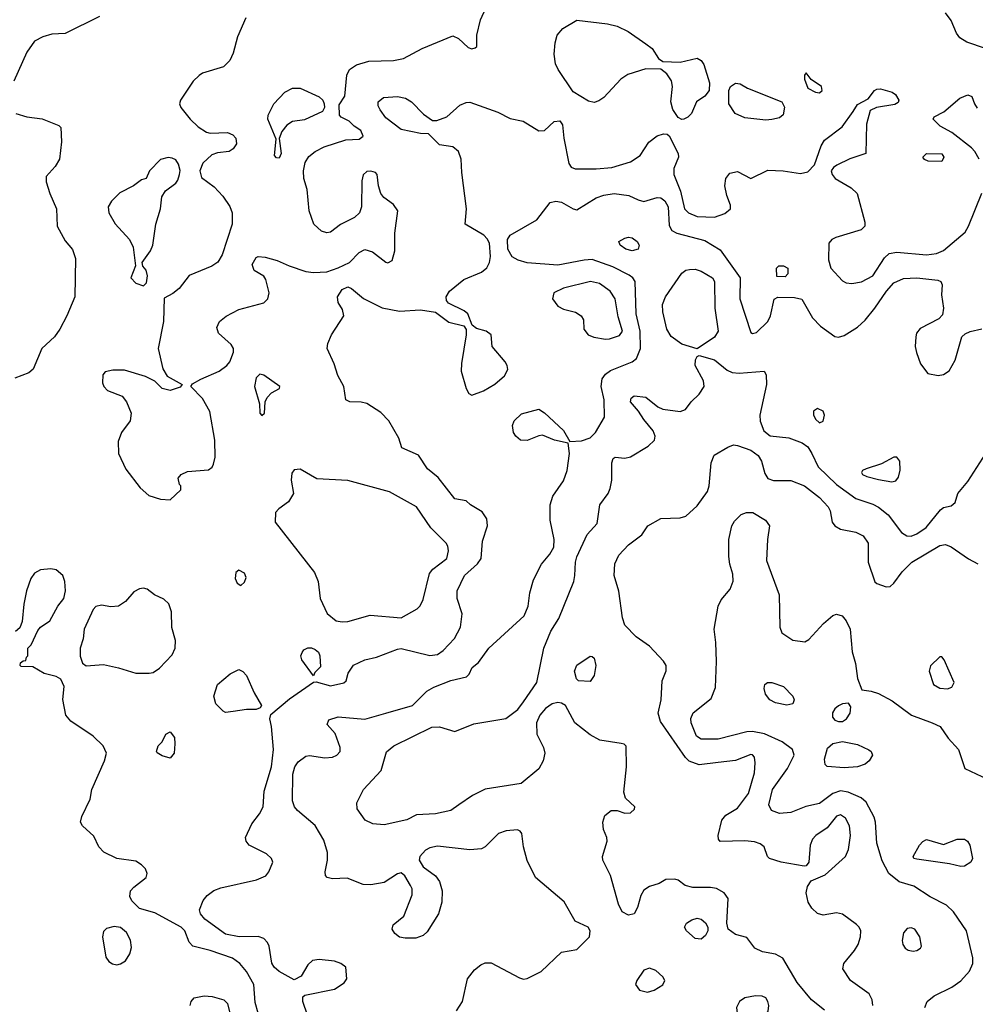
# Model space of a CAD drawing. Extents: x 1173029 to 1307123, y 522559 to 678521.
# Tile 470 of 623: x 1217687 to 1222691, y 612821 to 617976. Entities that reach past the tile are written whole.
import ezdxf

# ---------------------------------------------------------------- set-up
doc = ezdxf.new("R2010")
doc.units = 0

msp = doc.modelspace()

# ---------------------------------------------------------------- linework, layer by layer
at = {"layer": '0CON10XD'}
for points in [[(1218475, 615462.5), (1218530, 615515), (1218530, 615535), (1218523, 615543), (1218517.5, 615575), (1218532.5, 615595), (1218565, 615610), (1218675, 615618.8), (1218695, 615633.3), (1218702.1, 615647.9), (1218710.5, 615685), (1218709.5, 615775), (1218683.3, 615925), (1218645, 615992), (1218582.5, 616055), (1218591.2, 616068.8), (1218635, 616094.2), (1218731.2, 616135), (1218772, 616165), (1218787.1, 616185), (1218805.8, 616235), (1218807.1, 616255), (1218794.2, 616275), (1218727.5, 616335), (1218720, 616365), (1218733.3, 616395), (1218767.3, 616422.7), (1218835, 616458), (1218965, 616492.5), (1218985.7, 616514.3), (1218994, 616545), (1218976.2, 616615), (1218965, 616633.3), (1218915, 616662.5), (1218904, 616694), (1218925, 616731.2), (1218935, 616735.8), (1218972.1, 616732.1), (1219035, 616715.5), (1219097.2, 616687.2), (1219185, 616657.9), (1219225, 616651.5), (1219295, 616655.4), (1219355, 616675.9), (1219413.3, 616705), (1219465, 616756.2), (1219495, 616771.8), (1219535, 616761.1), (1219605, 616706.2), (1219615, 616703.3), (1219637.5, 616715), (1219650.8, 616765), (1219652.1, 616857.9), (1219666.7, 616975), (1219645, 617008.8), (1219594.4, 617044.4), (1219578.8, 617065), (1219566.2, 617105), (1219558.8, 617165), (1219550, 617175), (1219525, 617182.9), (1219505, 617180.6), (1219485, 617163.8), (1219478, 617132), (1219477.3, 616995), (1219466.2, 616965), (1219440.2, 616939.8), (1219367.4, 616902.6), (1219315, 616862.5), (1219295, 616859.5), (1219267.6, 616867.6), (1219226.9, 616905), (1219203.3, 616975), (1219193, 617087), (1219174.4, 617145), (1219172.9, 617185), (1219181.2, 617228.8), (1219200.3, 617259.7), (1219233.8, 617285), (1219280.9, 617309.1), (1219395, 617346), (1219465, 617350), (1219486, 617365), (1219473.3, 617395), (1219438.3, 617418.3), (1219412.5, 617445), (1219370, 617465), (1219362.5, 617475), (1219360.7, 617529.3), (1219388.8, 617575), (1219400, 617685), (1219414, 617715), (1219450.6, 617739.4), (1219515, 617757.8), (1219645, 617761.5), (1219697.4, 617772.6), (1219795.4, 617824.6), (1219955, 617891.2), (1219985, 617876.7), (1220035, 617830), (1220055, 617822.5), (1220071.7, 617828.3), (1220080, 617835), (1220080, 617895), (1220099.4, 617975), (1220128, 618035)], [(1218105, 617992), (1217925, 617903.3), (1217855, 617900), (1217807.5, 617885), (1217765, 617863.8), (1217724.4, 617805), (1217655.6, 617654.4)], [(1218871.5, 617985), (1218826.7, 617885), (1218805, 617800), (1218787.8, 617762.2), (1218755, 617729.2), (1218644.2, 617695.8), (1218625.9, 617684.1), (1218595, 617653.8), (1218529.4, 617555), (1218524.4, 617535), (1218530, 617515), (1218579.4, 617455), (1218621.9, 617415), (1218665, 617386.7), (1218685, 617381.4), (1218775, 617384.4), (1218802.6, 617372.6), (1218819.2, 617355), (1218822, 617325), (1218805, 617300), (1218784.1, 617285.9), (1218722.3, 617277.7), (1218692.5, 617267.5), (1218645.9, 617224.1), (1218630.8, 617185), (1218639.7, 617149.7), (1218705, 617100), (1218751.1, 617051.1), (1218787.8, 616997.8), (1218799.4, 616965), (1218799.4, 616905), (1218748, 616745), (1218725, 616706), (1218693.8, 616685), (1218574.1, 616635.9), (1218522.4, 616567.6), (1218488.7, 616541.3), (1218443, 616517), (1218439.4, 616395), (1218411.9, 616255), (1218436.9, 616146.9), (1218459.7, 616109.7), (1218537.5, 616065), (1218527.7, 616052.3), (1218475, 616034.4), (1218432.5, 616045), (1218395, 616083.8), (1218345, 616108), (1218235, 616140), (1218175, 616140), (1218135, 616132.5), (1218123, 616117), (1218120, 616075), (1218127.5, 616055), (1218147.5, 616035), (1218224.2, 616004.2), (1218246.2, 615975), (1218270, 615915), (1218266.2, 615875), (1218219.2, 615815), (1218203, 615767), (1218204.4, 615704.4), (1218242.6, 615622.6), (1218317.5, 615525), (1218364, 615485), (1218424, 615466), (1218475, 615462.5)], [(1221155, 617452.5), (1221135, 617464), (1221107.8, 617505), (1221097.1, 617545), (1221105.4, 617625), (1221100, 617655), (1221075, 617692), (1221045, 617716.2), (1220965, 617719.1), (1220871.9, 617688.1), (1220835, 617664.4), (1220745, 617567.9), (1220719.9, 617550.1), (1220695, 617541.5), (1220665, 617549.6), (1220585, 617598.7), (1220506, 617715), (1220493.3, 617745), (1220486.5, 617795), (1220490.8, 617855), (1220500.9, 617895), (1220530.4, 617929.6), (1220605, 617972.3), (1220765.5, 617954.5), (1220815, 617942.1), (1220872.9, 617912.9), (1220965, 617849.3), (1220998.5, 617825), (1221032.5, 617772.5), (1221055, 617756), (1221145, 617753.1), (1221235, 617774.3), (1221255, 617761.4), (1221270.2, 617740.2), (1221299.6, 617645), (1221297.5, 617605), (1221275.3, 617574.7), (1221231.4, 617545), (1221204.2, 617485), (1221185.5, 617464.5), (1221165, 617454.2), (1221155, 617452.5)], [(1222744.6, 617824.6), (1222647.6, 617857.6), (1222610.9, 617880.9), (1222591.8, 617905), (1222565, 617971.2), (1222535, 618011.2)], [(1221875, 617593.3), (1221890, 617605), (1221886.2, 617625), (1221832, 617662), (1221805, 617697.5), (1221797.5, 617685), (1221796.7, 617665), (1221815, 617617.5), (1221855, 617596.7), (1221875, 617593.3)], [(1219193.3, 612765), (1219170, 612835), (1219170, 612860), (1219180.8, 612869.2), (1219335, 612900.5), (1219386.4, 612933.6), (1219400, 612955), (1219394, 613015), (1219368.8, 613035), (1219335, 613046.9), (1219254.7, 613055.3), (1219220.4, 613049.6), (1219195, 613028.1), (1219161.2, 612968.8), (1219125, 612950), (1219045, 612992.9), (1219019.5, 613015), (1219006.9, 613036.9), (1218993.5, 613125), (1218985.3, 613145.3), (1218965.8, 613165), (1218935, 613175.5), (1218836, 613174), (1218765, 613188.5), (1218657.2, 613267.2), (1218632.9, 613295), (1218627.9, 613315), (1218648.5, 613365), (1218669.5, 613390.5), (1218703.2, 613416.8), (1218739.4, 613430.6), (1218927.8, 613472.2), (1218975, 613494.4), (1218991.4, 613515), (1219012, 613565), (1219006, 613585), (1218978.5, 613608.5), (1218889.2, 613655), (1218872.9, 613675), (1218870, 613695), (1218902.5, 613765), (1218942.6, 613817.4), (1218961.8, 613855), (1218967.2, 613937.2), (1219005.7, 614064.3), (1219015.3, 614155), (1219005.6, 614275), (1218996.2, 614315), (1219001.7, 614338.3), (1219100.2, 614419.8), (1219225, 614507.5), (1219239.3, 614509.3), (1219315, 614488.9), (1219385, 614504.2), (1219396.7, 614515), (1219406.7, 614555), (1219435, 614596), (1219495, 614624.2), (1219555, 614639.2), (1219665, 614680.6), (1219685, 614683.1), (1219835, 614646.9), (1219875, 614653.1), (1219905, 614673.6), (1219963.7, 614736.3), (1219994.7, 614795.3), (1220003.3, 614865), (1219977.2, 614945), (1219977.3, 614985), (1220016.6, 615065), (1220085, 615127.7), (1220103.8, 615155), (1220111.2, 615245), (1220135.8, 615325), (1220132.3, 615362.3), (1220108.8, 615398.8), (1220047.5, 615435), (1220025, 615457.5), (1219965, 615468), (1219878.5, 615578.5), (1219822, 615625), (1219775, 615696.2), (1219687.5, 615735), (1219672, 615785), (1219620, 615875), (1219578.3, 615918.3), (1219505, 615966.4), (1219475, 615973.8), (1219415, 615975.7), (1219394.2, 615985), (1219384.3, 616055), (1219353.4, 616113.4), (1219334.2, 616174.2), (1219296.9, 616255), (1219299.7, 616280.3), (1219320, 616325), (1219384.5, 616425), (1219377.8, 616457.8), (1219355.5, 616495), (1219350.5, 616525), (1219375, 616562.9), (1219405, 616577.7), (1219425, 616567.9), (1219486.5, 616516.5), (1219585, 616466.5), (1219675, 616449.4), (1219785, 616456.9), (1219864.3, 616444.3), (1219935, 616392.5), (1220012.5, 616372.5), (1220024.1, 616354.1), (1220025.8, 616325.8), (1220000, 616175), (1219998.7, 616135), (1220025, 616044), (1220038.7, 616018.7), (1220055, 616010), (1220115, 616032.9), (1220175, 616068.1), (1220225, 616111.4), (1220243.3, 616145), (1220240.5, 616165), (1220228.9, 616185), (1220161.4, 616265), (1220155, 616326), (1220130, 616345), (1220078.8, 616358.8), (1220057.1, 616377.1), (1220034, 616435), (1220015, 616450.8), (1219932.1, 616492.1), (1219922, 616505), (1219920.6, 616525), (1219937.8, 616555), (1220012.9, 616615), (1220106, 616654), (1220133.5, 616676.5), (1220147.9, 616705), (1220152.9, 616735), (1220146.7, 616805), (1220135, 616828.2), (1220116.7, 616846.7), (1220020, 616905), (1220027.3, 616985), (1220001.5, 617175), (1219999.5, 617245), (1219984.4, 617285), (1219955, 617310), (1219885, 617320), (1219827.5, 617377.5), (1219785, 617380), (1219685, 617401.1), (1219605, 617461.1), (1219575, 617502.9), (1219564.6, 617525), (1219564.6, 617545), (1219592, 617568), (1219665, 617573.9), (1219708, 617565), (1219739.2, 617545), (1219800.9, 617480.9), (1219848.3, 617448.3), (1219871.7, 617448.3), (1219923.6, 617466.4), (1219991.7, 617528.3), (1220025, 617542.5), (1220045, 617544.3), (1220191.1, 617491.1), (1220255, 617458.1), (1220323.8, 617445), (1220405, 617393.1), (1220435, 617395.7), (1220485, 617443.1), (1220515, 617446.9), (1220529.1, 617425), (1220536.8, 617355), (1220563.1, 617223.1), (1220574.2, 617204.2), (1220595.6, 617195.6), (1220705, 617194.7), (1220787.6, 617202.4), (1220885, 617230.8), (1220935.7, 617265), (1220980.8, 617335), (1221025, 617366.7), (1221058.8, 617378.8), (1221076.9, 617376.9), (1221087.9, 617367.9), (1221135.6, 617275), (1221136.7, 617255), (1221113.2, 617196.8), (1221112.4, 617165), (1221147.3, 617077.3), (1221169.1, 616985), (1221190, 616965), (1221235, 616944.6), (1221325, 616942.1), (1221379.5, 616960.5), (1221410, 616985), (1221410, 617005), (1221389.2, 617055), (1221380, 617105), (1221384, 617145), (1221405, 617172), (1221445, 617180), (1221515, 617144.2), (1221605, 617187.8), (1221685, 617184.5), (1221775, 617170.5), (1221815, 617179.4), (1221848.6, 617215), (1221884.5, 617315.5), (1221901.4, 617345), (1221994.8, 617415.2), (1222052.1, 617495), (1222075, 617531.9), (1222129.6, 617560.4), (1222164, 617605), (1222175, 617611.2), (1222195, 617613.8), (1222255, 617596.2), (1222273.9, 617583.9), (1222290, 617555), (1222287.3, 617542.7), (1222269.3, 617530.7), (1222174.4, 617515.6), (1222140.5, 617499.5), (1222121.7, 617428.3), (1222117.5, 617275), (1222033.7, 617246.3), (1221966, 617214), (1221947.8, 617202.2), (1221936.9, 617185), (1221941.1, 617165), (1221958.1, 617145), (1222041.1, 617095), (1222071.8, 617065), (1222112.2, 616915), (1222112.5, 616895), (1222093.7, 616876.3), (1221960, 616835), (1221940, 616825), (1221923.8, 616805), (1221922.3, 616717.7), (1221934, 616675), (1221995, 616608), (1222015, 616597.5), (1222044.5, 616594.5), (1222095, 616603.8), (1222154.4, 616635), (1222215, 616729.2), (1222239.3, 616750.7), (1222280.9, 616759.1), (1222435, 616744.6), (1222487.6, 616752.4), (1222525, 616767.8), (1222637.2, 616862.8), (1222655.8, 616894.2), (1222725, 617067.5)], [(1219045, 617250), (1219031.7, 617251.7), (1219021.2, 617265), (1219029.3, 617349.3), (1218986, 617455), (1218988, 617475), (1219018, 617535), (1219074.5, 617595.5), (1219115, 617617.1), (1219155, 617617.1), (1219255, 617572), (1219274.1, 617554.1), (1219281.2, 617535), (1219283.3, 617515), (1219272.5, 617495), (1219178.3, 617451.7), (1219115, 617442.5), (1219085, 617424), (1219059.1, 617390.9), (1219046.1, 617353.9), (1219056, 617275), (1219045, 617250)], [(1221595, 617449.2), (1221485, 617461.4), (1221433.3, 617485), (1221400.8, 617535), (1221400, 617605), (1221408.8, 617625), (1221435, 617642.5), (1221460.5, 617640.5), (1221497.5, 617617.5), (1221677.5, 617545), (1221692.3, 617517.7), (1221685, 617477.5), (1221665, 617461.2), (1221625, 617452.5), (1221595, 617449.2)], [(1222710.6, 617245), (1222689.4, 617285), (1222670.8, 617305), (1222568.8, 617385), (1222507.6, 617417.6), (1222471.2, 617455), (1222475, 617466.2), (1222527.2, 617492.8), (1222610, 617565), (1222652.5, 617582.5), (1222673.6, 617573.6), (1222686.2, 617535), (1222701.7, 617511.7)], [(1217667.5, 617485), (1217725, 617466.2), (1217805, 617456.2), (1217891.7, 617421.7), (1217901.7, 617411.7), (1217905.7, 617335.7), (1217895.3, 617244.7), (1217873.3, 617206.7), (1217826.2, 617155), (1217826.1, 617126.1), (1217844.2, 617065), (1217879.2, 616985), (1217884, 616895), (1217925, 616817.5), (1217962.7, 616772.7), (1217980, 616725), (1217975.9, 616524.1), (1217934.4, 616425), (1217897.5, 616355), (1217870, 616315), (1217802.2, 616255), (1217756.7, 616146.7), (1217735, 616126.9), (1217661.8, 616098.2)], [(1218335, 616582.5), (1218351.7, 616598.3), (1218356.2, 616635), (1218350, 616665), (1218332.5, 616685), (1218327.5, 616705), (1218371.2, 616765), (1218383.8, 616795), (1218400.6, 616905), (1218424.4, 616985), (1218431.2, 617048.8), (1218450.3, 617079.7), (1218505, 617120), (1218515.8, 617135), (1218524.3, 617165), (1218526.8, 617186.8), (1218519.1, 617219.1), (1218505, 617241.2), (1218485, 617250.8), (1218465, 617254), (1218425, 617243.3), (1218367.5, 617185), (1218350, 617145), (1218325, 617136.7), (1218283.3, 617105), (1218211.1, 617068.9), (1218166.9, 617025), (1218150.9, 616995), (1218153.6, 616965), (1218187.6, 616907.6), (1218262.5, 616825), (1218282, 616785), (1218293, 616687), (1218268.8, 616625), (1218295, 616596.7), (1218335, 616582.5)], [(1222515, 617233.8), (1222445, 617234.3), (1222425, 617243.8), (1222416.2, 617255), (1222435.8, 617274.2), (1222515, 617273.3), (1222526, 617255), (1222515, 617233.8)], [(1219975, 612786.2), (1220005.8, 612835), (1220031.8, 612955), (1220068.9, 613001.1), (1220102.3, 613027.7), (1220125, 613038.5), (1220155, 613038.5), (1220305, 612960.5), (1220325, 612953.3), (1220345, 612955.6), (1220417.9, 612992.1), (1220525, 613093.3), (1220605, 613107.5), (1220670, 613175), (1220673.8, 613205), (1220663.3, 613225), (1220595, 613255.8), (1220537.7, 613357.7), (1220388.6, 613485), (1220343.9, 613573.9), (1220325.6, 613645), (1220315.7, 613715.7), (1220307.7, 613727.7), (1220293.9, 613733.9), (1220235, 613728.5), (1220195, 613715.6), (1220125, 613646), (1220105, 613635.8), (1220045, 613630.5), (1219875, 613649.2), (1219835, 613640.9), (1219811.2, 613628.8), (1219782.5, 613595), (1219779.2, 613575), (1219800.2, 613540.2), (1219863.7, 613493.7), (1219884.6, 613464.6), (1219899.2, 613415), (1219897.8, 613355), (1219880.4, 613295), (1219820.1, 613199.9), (1219799.4, 613180.6), (1219762.1, 613167.9), (1219705, 613166.8), (1219675, 613172.3), (1219651.5, 613191.5), (1219637.8, 613215), (1219643.3, 613236.7), (1219698.4, 613281.6), (1219741.9, 613395), (1219741.4, 613425), (1219733.4, 613443.4), (1219704.3, 613494.3), (1219685, 613508.8), (1219665, 613504), (1219595, 613459.4), (1219525, 613446.9), (1219485, 613448.6), (1219401.3, 613481.3), (1219325, 613477.3), (1219296.2, 613485), (1219287.5, 613495), (1219285.7, 613515), (1219298.5, 613575), (1219299.5, 613615), (1219280.2, 613680.2), (1219235, 613757.1), (1219141.1, 613835), (1219125.5, 613855), (1219115.4, 613885.4), (1219117.9, 614025), (1219127.5, 614065), (1219145, 614090.8), (1219185, 614119.2), (1219205, 614124.4), (1219285, 614111.5), (1219325, 614114.5), (1219348, 614125), (1219365.8, 614145), (1219365.8, 614165), (1219339.4, 614239.4), (1219296.7, 614285), (1219305, 614310), (1219355, 614325.6), (1219495, 614313.5), (1219604.3, 614345.7), (1219744.7, 614385.3), (1219819.7, 614460.3), (1219855, 614482.1), (1219945, 614515.5), (1220027.5, 614535), (1220040.7, 614549.3), (1220056.7, 614585), (1220090, 614610), (1220144.2, 614685), (1220328.2, 614855), (1220349.1, 614905), (1220358.5, 614975), (1220377.2, 615042.8), (1220418.6, 615125), (1220463, 615177), (1220484.4, 615215), (1220486.2, 615255), (1220465.4, 615355), (1220465.5, 615435), (1220478.6, 615481.4), (1220535, 615561.5), (1220553.9, 615616.1), (1220565.4, 615705.4), (1220559.3, 615759.3), (1220486.7, 615775), (1220425, 615800), (1220405, 615797.5), (1220345, 615772.9), (1220310, 615775), (1220284.4, 615795), (1220273.3, 615815), (1220268.3, 615851.7), (1220275.7, 615875), (1220315, 615911.5), (1220405, 615936.2), (1220435, 615918), (1220533.8, 615825), (1220567.5, 615767.5), (1220629.3, 615770.7), (1220675, 615785.7), (1220702.9, 615815), (1220750, 615895), (1220747.3, 615985), (1220732.2, 616055), (1220737.5, 616095), (1220755, 616120), (1220781.3, 616138.7), (1220894.8, 616185.2), (1220917.3, 616202.7), (1220938.1, 616255), (1220935.7, 616345.7), (1220915.5, 616435), (1220909.3, 616605), (1220897.3, 616625), (1220878.1, 616638.1), (1220792.6, 616682.6), (1220685, 616720), (1220642.7, 616717.3), (1220505, 616689.7), (1220345, 616703.5), (1220297.2, 616717.2), (1220265, 616734.2), (1220242.5, 616775), (1220242.1, 616825), (1220255, 616848), (1220395, 616927.1), (1220465, 617018.5), (1220494.1, 617025.9), (1220525, 617021.1), (1220585, 616986), (1220605, 616980.8), (1220705, 617042.1), (1220745, 617056.4), (1220800, 617065), (1220877.5, 617055), (1220925, 617031.9), (1220955, 617024.5), (1221025, 617045.4), (1221045, 617043.8), (1221065, 617027.3), (1221082, 616995), (1221088.5, 616898.5), (1221102.3, 616872.3), (1221128.4, 616858.4), (1221275, 616819.7), (1221355, 616771.1), (1221460.6, 616625), (1221457.5, 616515), (1221515, 616337.5), (1221525, 616333.3), (1221545, 616338.6), (1221604.2, 616395), (1221618.9, 616425), (1221638.3, 616511.7), (1221657, 616523), (1221745, 616521.2), (1221782.3, 616512.3), (1221837.9, 616415), (1221881.1, 616371.1), (1221955, 616316.5), (1221975, 616313.6), (1222005, 616322.3), (1222075, 616365.3), (1222115, 616401.8), (1222165.6, 616465), (1222225.5, 616555), (1222265, 616598.5), (1222315, 616620.8), (1222385, 616623.8), (1222495, 616611.4), (1222510, 616605), (1222517.3, 616587.3), (1222513.3, 616535), (1222524.4, 616465), (1222518.9, 616431.1), (1222500.2, 616409.8), (1222401.7, 616358.3), (1222384, 616335), (1222380, 616315), (1222375.7, 616265), (1222382.6, 616232.6), (1222405, 616173.8), (1222443.4, 616123.4), (1222496.8, 616113.2), (1222525, 616118.6), (1222555, 616137.5), (1222586, 616194), (1222621.4, 616315), (1222638.3, 616331.7), (1222663.8, 616343.8)], [(1220895, 616765.7), (1220861.2, 616775), (1220832, 616795), (1220823.8, 616815), (1220855, 616831.9), (1220875, 616836.7), (1220895, 616832.9), (1220920, 616815), (1220931.2, 616795), (1220925, 616773.8), (1220895, 616765.7)], [(1221695, 616630), (1221651.7, 616631.7), (1221650, 616675), (1221663, 616687), (1221687, 616687), (1221710, 616675), (1221710, 616645), (1221695, 616630)], [(1221235, 616253.3), (1221155, 616276.8), (1221097.8, 616317.8), (1221075.4, 616355), (1221054.3, 616445.7), (1221052.9, 616485), (1221068.9, 616525), (1221155, 616648.6), (1221175, 616664.4), (1221195, 616668.5), (1221225, 616668.8), (1221255, 616659.6), (1221314.4, 616625), (1221325.4, 616604.6), (1221327.9, 616465), (1221345.4, 616344.6), (1221325, 616313.3), (1221235, 616253.3)], [(1220755, 616302.5), (1220775, 616304.4), (1220827.8, 616322.2), (1220844.3, 616345), (1220820.2, 616420.2), (1220804.4, 616515), (1220779.4, 616555), (1220724, 616595), (1220675.4, 616605.4), (1220535, 616570.8), (1220484.4, 616545), (1220476.9, 616515), (1220505.8, 616475), (1220535, 616459.4), (1220596.7, 616445), (1220628, 616425), (1220640, 616405), (1220642, 616355), (1220664, 616325), (1220693.6, 616313.6), (1220755, 616302.5)], [(1222663.8, 616343.8), (1222725, 616356.7)], [(1221900.7, 612790.7), (1221833.3, 612845), (1221757.8, 612935), (1221682.9, 613062.9), (1221645, 613084.3), (1221577.5, 613095), (1221536.2, 613115), (1221495, 613170), (1221435, 613185.7), (1221397.1, 613215), (1221390, 613245), (1221397.1, 613375), (1221376.4, 613405), (1221335, 613426.7), (1221305, 613432.3), (1221212, 613432), (1221172.2, 613442.2), (1221135, 613471.2), (1221117, 613477), (1221070, 613475), (1221035.9, 613454.1), (1220985, 613438.1), (1220955, 613418.1), (1220939.1, 613390.9), (1220922.3, 613327.7), (1220904.7, 613295.3), (1220875, 613288.2), (1220842.2, 613305), (1220822.1, 613345), (1220781.5, 613495), (1220740, 613575), (1220738.6, 613595), (1220762.5, 613675), (1220760.8, 613695), (1220743.9, 613736.1), (1220740, 613775), (1220750.8, 613809.2), (1220785, 613836.2), (1220815, 613836.2), (1220855, 613821.2), (1220885.8, 613824.2), (1220907.1, 613842.9), (1220908, 613855), (1220860, 613900), (1220851.3, 613931.3), (1220863.7, 614063.7), (1220862.5, 614172.5), (1220852.5, 614182.5), (1220836.2, 614186.2), (1220725, 614203.8), (1220675, 614230.9), (1220593.8, 614293.8), (1220544.7, 614384.7), (1220525, 614397.9), (1220505, 614401.8), (1220475, 614394.5), (1220440.8, 614369.2), (1220410.8, 614335), (1220394, 614295), (1220395.7, 614235), (1220429.1, 614165), (1220437.1, 614135), (1220427.3, 614095), (1220405, 614054.3), (1220313.3, 613976.7), (1220125, 613947.3), (1220058.8, 613915), (1219986, 613865), (1219945, 613835.8), (1219865, 613818.6), (1219765, 613813.3), (1219715, 613787.5), (1219595, 613760.5), (1219536.4, 613766.4), (1219495.5, 613785.5), (1219454.4, 613845), (1219452.5, 613875), (1219487.8, 613945), (1219580, 614045), (1219607.6, 614142.4), (1219646, 614174), (1219845, 614272.5), (1219885, 614274.5), (1219965, 614248.6), (1220065, 614289.1), (1220232.1, 614317.9), (1220295.5, 614364.5), (1220325.8, 614405), (1220395.6, 614505), (1220432.5, 614685), (1220468.6, 614775), (1220509.4, 614840.6), (1220588, 615035), (1220594.7, 615065), (1220596.8, 615135), (1220605, 615164), (1220658.8, 615281.2), (1220711.7, 615338.3), (1220724.2, 615435), (1220768.6, 615495), (1220779.3, 615520.7), (1220787.1, 615565), (1220788, 615655), (1220795, 615677.5), (1220805, 615686), (1220855, 615680), (1220885, 615687.5), (1220977.4, 615742.6), (1221011.1, 615775), (1221015.5, 615795), (1221005, 615824), (1220955, 615882.5), (1220927, 615927), (1220885.8, 615975), (1220889.2, 615995), (1220905, 616005.7), (1220965, 615999.1), (1221029.1, 615949.1), (1221055, 615936.7), (1221145, 615924.2), (1221173.8, 615935), (1221202.5, 615975), (1221245.3, 616014.7), (1221271.5, 616055), (1221267.5, 616085), (1221224.5, 616165), (1221225.8, 616195), (1221235, 616212.5), (1221245, 616217.5), (1221325, 616194.4), (1221390.9, 616140.9), (1221418.3, 616128.3), (1221455, 616124.7), (1221585, 616136.2), (1221595.8, 616115.8), (1221597.1, 616065), (1221562, 615905), (1221564.2, 615874.2), (1221583.8, 615823.8), (1221616.9, 615796.9), (1221715, 615786), (1221785, 615760.5), (1221815, 615739.1), (1221835, 615704.5), (1221868.4, 615635), (1221965, 615542.2), (1222065, 615468.2), (1222155, 615440), (1222185, 615423.8), (1222234.2, 615384.2), (1222305, 615290.9), (1222333.2, 615273.2), (1222355, 615271.3), (1222385, 615283.3), (1222433.7, 615316.3), (1222509.7, 615410.3), (1222525, 615421.2), (1222565, 615431.2), (1222585, 615447.5), (1222600, 615495), (1222651.5, 615558.5), (1222745.7, 615705)], [(1218955, 615903.3), (1218968.8, 615915), (1218972, 615975), (1218982.4, 615997.6), (1219005, 616022), (1219046.7, 616045), (1219050, 616055), (1218965, 616114.3), (1218945, 616120), (1218925, 616100), (1218916.7, 616055), (1218942, 615965), (1218943.8, 615915), (1218955, 615903.3)], [(1221875, 615864.3), (1221895, 615873.8), (1221902, 615905), (1221895, 615926.7), (1221865, 615940), (1221843.9, 615926.1), (1221843.8, 615906.2), (1221855, 615883.8), (1221875, 615864.3)], [(1221175, 615377.1), (1221235, 615431.4), (1221288.9, 615505), (1221297.8, 615535), (1221307.1, 615655), (1221324, 615695), (1221395, 615738), (1221425, 615749.2), (1221445, 615745.7), (1221515, 615722.1), (1221553.8, 615693.8), (1221571.1, 615665), (1221589.1, 615599.1), (1221605, 615574.4), (1221635, 615563.3), (1221725, 615563.1), (1221797.5, 615535), (1221875, 615474.4), (1221921.1, 615425), (1221930.6, 615405), (1221940.8, 615345), (1221955.7, 615325.7), (1221985, 615308), (1222065, 615293.3), (1222103.9, 615273.9), (1222129.4, 615235), (1222130.4, 615135), (1222165, 615033.3), (1222175, 615023.8), (1222225, 615006.2), (1222245, 615008.8), (1222264, 615025), (1222308.9, 615085), (1222359.4, 615135), (1222505, 615222.7), (1222535, 615228.5), (1222565, 615215.4), (1222655, 615152.5), (1222705, 615127.8)], [(1222254.2, 615555.8), (1222275, 615562), (1222289.7, 615580.3), (1222297.9, 615617.9), (1222296, 615665), (1222280, 615685), (1222265, 615686), (1222200, 615650), (1222118.8, 615625), (1222100, 615615), (1222096, 615605), (1222101.2, 615595), (1222123.3, 615585), (1222185, 615568.5), (1222254.2, 615555.8)], [(1219375, 614822.5), (1219405, 614824.2), (1219522.1, 614857.9), (1219685, 614844.5), (1219768.3, 614891.7), (1219783.2, 614906.8), (1219799.3, 614940.7), (1219832.9, 615077.1), (1219851.1, 615098.9), (1219924, 615155), (1219932.5, 615195), (1219928.7, 615218.7), (1219920, 615235), (1219840, 615315), (1219764.3, 615425), (1219623.5, 615503.5), (1219405, 615563.2), (1219242.5, 615572.5), (1219155, 615621.9), (1219125, 615619.4), (1219111.4, 615601.4), (1219107.8, 615565), (1219121.2, 615495), (1219095, 615451.2), (1219043.3, 615415), (1219026.7, 615395), (1219024, 615345), (1219231.3, 615081.3), (1219250, 615035), (1219260, 614945), (1219297.6, 614867.6), (1219345, 614829.2), (1219375, 614822.5)], [(1222427.1, 612805), (1222438.6, 612835), (1222475.8, 612865), (1222568.5, 612911.5), (1222615, 612943.6), (1222660, 612995), (1222678.8, 613035), (1222678.5, 613065), (1222645.8, 613205), (1222576.2, 613305), (1222540.7, 613339.3), (1222455, 613383.1), (1222368.7, 613438.7), (1222292.9, 613462.9), (1222238.9, 613505), (1222202.9, 613572.9), (1222175.3, 613665.3), (1222167.7, 613775), (1222160.8, 613800.8), (1222119.7, 613879.7), (1222092.8, 613902.8), (1222025, 613932.4), (1221985, 613938.4), (1221945, 613924.2), (1221875, 613872.8), (1221803.4, 613856.6), (1221725, 613824.4), (1221665, 613820), (1221624, 613835), (1221610.6, 613865), (1221628.8, 613945), (1221707.9, 614055), (1221742.7, 614125), (1221733.5, 614155), (1221680, 614195), (1221587.6, 614237.6), (1221525, 614249.6), (1221495, 614247.1), (1221345, 614209.4), (1221255, 614209.6), (1221231.8, 614225), (1221202.5, 614295), (1221202.1, 614317.9), (1221213.6, 614346.4), (1221307.3, 614422.7), (1221329.8, 614480.2), (1221335.4, 614615), (1221332.5, 614715), (1221323.3, 614785), (1221344, 614905), (1221360.9, 614939.1), (1221408, 614995), (1221423, 615037), (1221422.1, 615072.1), (1221405.6, 615125), (1221401.1, 615165), (1221400.6, 615255), (1221415.8, 615325), (1221429.7, 615350.3), (1221465.4, 615384.6), (1221493.6, 615396.4), (1221526.7, 615395), (1221592.9, 615355), (1221612.9, 615325), (1221602.2, 615255), (1221598.1, 615145), (1221664.2, 614965), (1221667.5, 614795), (1221678.1, 614765), (1221735, 614726.7), (1221798, 614718), (1221819.1, 614730.9), (1221895.5, 614814.5), (1221945, 614855.6), (1221965, 614864.3), (1221993.8, 614855), (1222015, 614828), (1222035.5, 614785), (1222046.1, 614666.1), (1222063.5, 614605), (1222075, 614527.5), (1222097, 614467), (1222145, 614461.2), (1222185, 614447.5), (1222255, 614410), (1222357.5, 614335), (1222464.7, 614294.7), (1222507.1, 614275), (1222548.5, 614215), (1222603.8, 614155), (1222636, 614055), (1222815, 613971.5)], [(1222154, 612815), (1222151.9, 612845), (1222136, 612876), (1222037.5, 612945), (1221997.6, 613007.6), (1222002.5, 613035), (1222058.1, 613101.9), (1222077.8, 613135), (1222090.6, 613175), (1222091.9, 613205), (1222082.9, 613225), (1222068.3, 613238.3), (1221995, 613292.7), (1221965, 613299.5), (1221895, 613288.2), (1221865, 613297.1), (1221835.4, 613325), (1221816.2, 613355), (1221805.4, 613404.6), (1221813, 613437), (1221832.1, 613467.9), (1221905, 613498.9), (1222010.8, 613595), (1222027.9, 613632.1), (1222036.9, 613705), (1222032.1, 613755), (1222011.5, 613795), (1221985, 613813.3), (1221965, 613805.5), (1221915.2, 613744.8), (1221856.4, 613705), (1221839.2, 613685), (1221826.2, 613655), (1221818.9, 613565), (1221805, 613546), (1221795, 613544.2), (1221675, 613565.5), (1221613.3, 613585), (1221603.8, 613595), (1221585.5, 613645.5), (1221565, 613661.4), (1221535, 613671.5), (1221485, 613677.5), (1221355, 613673.3), (1221346.1, 613686.1), (1221344.1, 613704.1), (1221363.3, 613785), (1221385, 613810.6), (1221445, 613848.2), (1221504.1, 613925), (1221535, 614033.3), (1221539.1, 614085), (1221534.3, 614115), (1221525, 614127.1), (1221515, 614129.4), (1221435, 614097.3), (1221345, 614086.4), (1221245, 614075.4), (1221193.3, 614093.3), (1221173.4, 614113.4), (1221042, 614302), (1221030.4, 614345), (1221046.2, 614415), (1221052.1, 614515), (1221072.8, 614567.2), (1221072.2, 614595), (1221058, 614618), (1220985.2, 614695.2), (1220915, 614745.6), (1220856, 614805), (1220844.4, 614845), (1220824.4, 614984.4), (1220800.6, 615065), (1220802.6, 615127.4), (1220825, 615172.5), (1220875, 615227.1), (1220945, 615278.8), (1220976.2, 615325), (1221045, 615364.3), (1221145, 615367.1), (1221175, 615377.1)], [(1218935.6, 612775), (1218919.8, 612829.8), (1218913.6, 612925), (1218875, 612993.3), (1218840, 613035), (1218802.1, 613062.1), (1218685, 613103.1), (1218593.3, 613125), (1218575, 613146.7), (1218551.1, 613205), (1218531.9, 613225), (1218395, 613299.2), (1218315, 613321.9), (1218275, 613362.5), (1218264.4, 613385), (1218267.1, 613415), (1218284, 613435), (1218348.8, 613485), (1218354, 613505), (1218345, 613530), (1218325, 613552), (1218295, 613570.8), (1218195, 613584), (1218127, 613617), (1218100.8, 613645), (1218075, 613701.2), (1218015.8, 613755.8), (1218006, 613775), (1218012, 613805), (1218056, 613895), (1218064, 613945), (1218131.4, 614095), (1218141.4, 614135), (1218124.5, 614174.5), (1218072, 614225), (1217955, 614304), (1217929.2, 614335), (1217913, 614417), (1217920, 614485), (1217902.7, 614522.7), (1217877.3, 614537.3), (1217815, 614552), (1217755, 614587.5), (1217695, 614590), (1217690, 614595), (1217691.7, 614608.3), (1217705, 614620), (1217718.3, 614621.7), (1217721.7, 614638.3), (1217730, 614645), (1217730, 614685), (1217747, 614703), (1217781.2, 614778.8), (1217795, 614796.2), (1217845, 614828.8), (1217886, 614905), (1217918.8, 614945), (1217927.5, 614985), (1217923.3, 615035), (1217912.5, 615065), (1217877.5, 615095), (1217850.5, 615100.5), (1217795, 615096), (1217765, 615078.8), (1217745, 615050), (1217723.3, 614985), (1217708.1, 614915), (1217700, 614825), (1217688.3, 614791.7), (1217665, 614772.5)], [(1218845, 615014), (1218865, 615031.2), (1218872.9, 615055), (1218865, 615078), (1218835, 615094), (1218818.6, 615081.4), (1218815, 615050), (1218825, 615026.2), (1218845, 615014)], [(1218365, 614554.3), (1218385, 614557.5), (1218418.9, 614581.1), (1218485, 614650), (1218501.4, 614685), (1218502.5, 614725), (1218483.2, 614793.2), (1218482.5, 614875), (1218467.9, 614917.9), (1218442.3, 614942.3), (1218392.5, 614965), (1218353.6, 614993.6), (1218335, 614998.8), (1218315, 614996), (1218285, 614980), (1218240.6, 614929.4), (1218205, 614905.7), (1218165, 614901.4), (1218115, 614910.8), (1218085.9, 614904.1), (1218072.3, 614887.7), (1218024, 614785), (1218018.8, 614735), (1218003.8, 614685), (1218003.9, 614643.9), (1218015, 614607.5), (1218035, 614593.8), (1218125, 614599.2), (1218205, 614582.7), (1218295, 614554.6), (1218365, 614554.3)], [(1219225, 614540), (1219163.8, 614625), (1219160, 614645), (1219166.4, 614663.6), (1219175, 614676.7), (1219195, 614688), (1219215, 614687.5), (1219235, 614678.8), (1219251.2, 614665), (1219258.8, 614645), (1219261.7, 614588.3), (1219231.7, 614558.3), (1219225, 614540)], [(1220675, 614511.2), (1220612.5, 614515), (1220603.3, 614525), (1220592, 614565), (1220605, 614596.2), (1220675, 614643.3), (1220685, 614642.5), (1220695, 614632.5), (1220704.3, 614595), (1220695, 614542.5), (1220675, 614511.2)], [(1222545, 614473.3), (1222568.3, 614481.7), (1222580, 614505), (1222528, 614625), (1222515, 614640), (1222505, 614640), (1222456.4, 614593.6), (1222450, 614565), (1222472, 614495), (1222505, 614475.6), (1222545, 614473.3)], [(1218765, 614348.8), (1218753.3, 614355), (1218714.3, 614394.3), (1218703.8, 614435), (1218723.3, 614495), (1218788.3, 614551.7), (1218835, 614573.8), (1218855, 614564), (1218875, 614542), (1218915, 614451.2), (1218953.3, 614385), (1218946.4, 614373.6), (1218926.1, 614363.9), (1218874.2, 614364.2), (1218805, 614354.3), (1218765, 614348.8)], [(1221705, 614387.5), (1221645, 614400), (1221616, 614415), (1221592, 614445), (1221586, 614475), (1221588.8, 614495), (1221602.5, 614505), (1221625, 614505.6), (1221686.2, 614485), (1221735.7, 614435), (1221742.5, 614415), (1221735, 614393.3), (1221705, 614387.5)], [(1221975, 614301.1), (1221995, 614302.3), (1222016.9, 614315), (1222035.8, 614345), (1222038.8, 614378.8), (1222027, 614397), (1221995, 614394), (1221975, 614384.2), (1221955, 614368.6), (1221942.7, 614347.3), (1221943.6, 614325), (1221955, 614308.9), (1221975, 614301.1)], [(1218475, 614110), (1218432.3, 614122.3), (1218407, 614137), (1218403.3, 614145), (1218412.5, 614175), (1218432.5, 614195), (1218452.5, 614235), (1218475, 614247.5), (1218497.3, 614217.3), (1218500, 614185), (1218496, 614135), (1218475, 614110)], [(1222005, 614059.6), (1221915, 614066), (1221905.6, 614075.6), (1221901.8, 614105), (1221917.4, 614162.6), (1221945, 614186.9), (1221995, 614196.5), (1222075, 614180.4), (1222133.6, 614153.6), (1222146, 614145), (1222152, 614125), (1222136.2, 614095), (1222115, 614078), (1222075, 614064.4), (1222005, 614059.6)], [(1222615, 613542.5), (1222556.2, 613556.2), (1222385, 613580), (1222370, 613585), (1222366.2, 613595), (1222399.2, 613655), (1222416.3, 613673.7), (1222435, 613683.3), (1222525, 613657.5), (1222596.7, 613685), (1222635, 613686.4), (1222650.6, 613675), (1222662.5, 613655), (1222676.7, 613585), (1222667.5, 613565), (1222635, 613543.8), (1222615, 613542.5)], [(1221255, 613162.5), (1221225, 613165.5), (1221178.1, 613205), (1221168.6, 613225), (1221179.2, 613245), (1221206.8, 613263.2), (1221235, 613271.2), (1221256.4, 613266.4), (1221278, 613248), (1221290.4, 613225), (1221290, 613205), (1221278.5, 613181.5), (1221255, 613162.5)], [(1218195, 613028.1), (1218215, 613032.2), (1218240.6, 613049.4), (1218264.4, 613085), (1218271.7, 613118.3), (1218267.6, 613157.6), (1218246.6, 613196.6), (1218215, 613222.5), (1218181.4, 613228.6), (1218141.3, 613218.7), (1218125, 613202.5), (1218120.8, 613175), (1218137.9, 613067.9), (1218153.8, 613045), (1218173.7, 613033.7), (1218195, 613028.1)], [(1222365, 613099.1), (1222385, 613102.2), (1222404, 613115), (1222408.6, 613125), (1222400.6, 613175), (1222373.6, 613213.6), (1222355, 613221.1), (1222335, 613218.6), (1222315.5, 613194.5), (1222307.5, 613155), (1222310.9, 613135), (1222324.4, 613115), (1222340, 613105), (1222365, 613099.1)], [(1220975, 612884.2), (1221010, 612895), (1221055, 612922.5), (1221066, 612945), (1221054, 612965), (1221018.8, 612998.8), (1220985, 613010.8), (1220955, 612999.2), (1220918.6, 612945), (1220912.5, 612925), (1220933.3, 612895), (1220975, 612884.2)], [(1218580, 612815), (1218584.2, 612835.8), (1218600, 612855), (1218653.8, 612866.2), (1218695, 612861.8), (1218755.8, 612845), (1218774.5, 612824.5), (1218790.8, 612760.8)], [(1221505, 612742.1), (1221535, 612743.8), (1221586.2, 612765), (1221605.6, 612785), (1221610, 612815), (1221605.5, 612835.5), (1221594.2, 612854.2), (1221575, 612864.2), (1221540, 612865), (1221483.8, 612855), (1221456, 612835), (1221440, 612805), (1221443.8, 612775), (1221461.2, 612755), (1221505, 612742.1)]]:
    msp.add_lwpolyline(points, dxfattribs=at)

doc.saveas('drawing.dxf')
